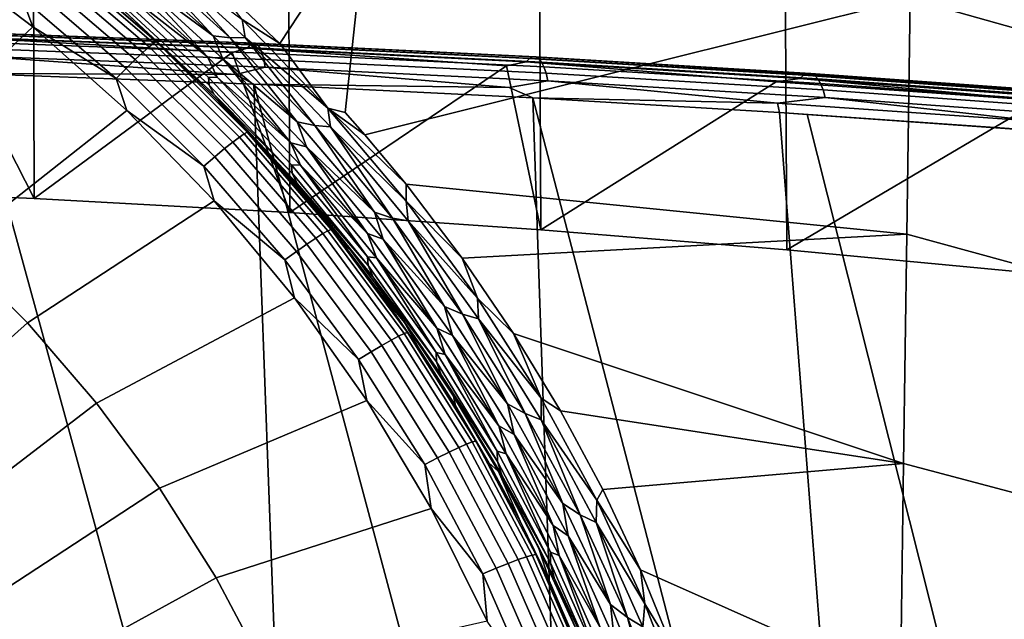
# Model space of a CAD drawing. Header units: metres. Extents: x -109 to 109, y -100 to 58.
# Tile 219 of 642: x 2.46 to 4.81, y -87.68 to -86.25. Entities that reach past the tile are written whole.
import ezdxf

# ---------------------------------------------------------------- set-up
doc = ezdxf.new("R2010")
doc.units = ezdxf.units.M
doc.layers.add('solid_21_062_100_XXX', color=7, linetype='CONTINUOUS')

msp = doc.modelspace()

# ---------------------------------------------------------------- linework, layer by layer
at = {"layer": 'solid_21_062_100_XXX'}
for points in [[(5.862062, -86.557121, -20.630219), (4.583401, -86.197372, -20.747305), (4.592206, -85.621964, -20.544538), (5.872342, -85.990517, -20.405466)], [(2.495393, -86.6744, 20.20216), (2.493076, -85.847382, 20.202282), (1.876361, -85.820343, 20.330307), (1.87888, -86.648209, 20.330292)], [(3.10447, -86.707954, 20.037823), (3.101157, -85.88195, 20.038391), (2.493076, -85.847382, 20.202282), (2.495393, -86.6744, 20.20216)], [(3.703152, -86.748703, 19.837942), (3.698824, -85.923927, 19.8391), (3.101157, -85.88195, 20.038391), (3.10447, -86.707954, 20.037823)], [(4.289098, -86.796463, 19.603268), (4.28474, -85.97319, 19.604734), (3.698824, -85.923927, 19.8391), (3.703152, -86.748703, 19.837942)], [(3.080837, -86.304413, -21.012899), (2.913674, -86.145493, -20.970814), (3.288069, -85.989334, -20.868511)], [(3.19526, -86.458534, -21.059406), (3.080837, -86.304413, -21.012899), (3.288069, -85.989334, -20.868511), (3.236873, -86.46962, -21.060997)], [(3.236873, -86.46962, -21.060997), (3.288069, -85.989334, -20.868511), (4.583401, -86.197372, -20.747305), (3.283325, -86.52243, -21.077322)], [(4.289098, -86.796463, 19.603268), (4.83603, -86.848549, 19.346861), (4.85765, -86.029671, 19.335516), (4.28474, -85.97319, 19.604734)], [(2.492494, -86.26503, -21.113998), (2.108801, -86.627571, -21.349609), (1.905292, -86.47773, -21.339211), (2.253826, -86.083542, -21.101402)], [(2.46666, -86.195816, -21.089245), (2.492494, -86.26503, -21.113998), (2.253826, -86.083542, -21.101402)], [(2.779872, -86.090073, -20.956913), (2.96298, -86.291374, -21.001921), (2.745971, -86.094803, -20.951622)], [(2.779872, -86.090073, -20.956913), (2.998605, -86.290428, -21.00848), (2.96298, -86.291374, -21.001921)], [(2.991454, -86.247887, -20.999273), (2.998605, -86.290428, -21.00848), (2.779872, -86.090073, -20.956913)], [(2.548379, -86.105339, -20.912859), (2.780058, -86.304237, -20.926662), (2.769412, -86.312851, -20.968283), (2.53862, -86.114716, -20.954531)], [(2.780058, -86.304237, -20.926662), (2.548379, -86.105339, -20.912859), (2.554317, -86.100876, -20.869678), (2.786536, -86.300232, -20.883516)], [(2.786536, -86.300232, -20.883516), (2.554317, -86.100876, -20.869678), (2.570823, -86.113007, -20.826761)], [(2.786536, -86.300232, -20.883516), (2.570823, -86.113007, -20.826761), (2.62474, -86.158997, -20.801882), (2.803859, -86.315018, -20.840782)], [(2.707085, -86.09478, -20.940903), (2.922294, -86.286865, -20.989584), (2.729633, -86.144569, -20.93821)], [(2.745971, -86.094803, -20.951622), (2.922294, -86.286865, -20.989584), (2.707085, -86.09478, -20.940903)], [(2.745971, -86.094803, -20.951622), (2.96298, -86.291374, -21.001921), (2.922294, -86.286865, -20.989584)], [(2.525249, -86.128799, -20.993809), (2.754826, -86.32589, -21.007486), (2.736609, -86.343071, -21.04344), (2.508551, -86.147285, -21.02985)], [(2.53862, -86.114716, -20.954531), (2.769412, -86.312851, -20.968283), (2.754826, -86.32589, -21.007486), (2.525249, -86.128799, -20.993809)], [(2.508551, -86.147285, -21.02985), (2.736609, -86.343071, -21.04344), (2.715151, -86.364037, -21.075373), (2.488881, -86.169785, -21.06189)], [(2.711059, -86.227562, -20.84399), (2.803859, -86.315018, -20.840782), (2.62474, -86.158997, -20.801882)], [(2.695188, -86.143471, -20.919722), (2.908951, -86.336304, -20.969366), (2.717691, -86.18721, -20.909164)], [(2.729633, -86.144569, -20.93821), (2.908951, -86.336304, -20.969366), (2.695188, -86.143471, -20.919722)], [(2.729633, -86.144569, -20.93821), (2.944811, -86.341339, -20.98937), (2.908951, -86.336304, -20.969366)], [(2.922294, -86.286865, -20.989584), (2.944811, -86.341339, -20.98937), (2.729633, -86.144569, -20.93821)], [(2.991454, -86.247887, -20.999273), (2.913674, -86.145493, -20.970814), (3.080837, -86.304413, -21.012899)], [(2.488881, -86.169785, -21.06189), (2.715151, -86.364037, -21.075373), (2.69091, -86.388336, -21.102606), (2.46666, -86.195816, -21.089245)], [(2.46666, -86.195816, -21.089245), (2.69091, -86.388336, -21.102606), (2.492494, -86.26503, -21.113998)], [(2.931667, -86.384613, -20.961132), (2.910918, -86.385788, -20.937492), (2.697662, -86.190392, -20.886332), (2.717691, -86.18721, -20.909164)], [(2.697662, -86.190392, -20.886332), (2.910918, -86.385788, -20.937492), (2.912905, -86.404129, -20.917019), (2.699648, -86.207558, -20.865267)], [(2.908951, -86.336304, -20.969366), (2.931667, -86.384613, -20.961132), (2.717691, -86.18721, -20.909164)], [(3.38165, -86.640388, -21.115452), (3.283325, -86.52243, -21.077322), (4.583401, -86.197372, -20.747305), (4.575142, -86.759254, -20.983414)], [(5.852588, -87.108948, -20.886841), (4.575142, -86.759254, -20.983414), (4.583401, -86.197372, -20.747305), (5.862062, -86.557121, -20.630219)], [(2.699648, -86.207558, -20.865267), (2.912905, -86.404129, -20.917019), (2.92471, -86.426582, -20.896845), (2.711059, -86.227562, -20.84399)], [(2.711059, -86.227562, -20.84399), (2.92471, -86.426582, -20.896845), (2.803859, -86.315018, -20.840782)], [(2.991454, -86.247887, -20.999273), (3.080837, -86.304413, -21.012899), (3.19526, -86.458534, -21.059406)], [(2.991454, -86.247887, -20.999273), (3.19526, -86.458534, -21.059406), (2.998605, -86.290428, -21.00848)], [(2.716537, -86.464218, -21.127823), (2.300517, -86.79216, -21.361032), (2.108801, -86.627571, -21.349609), (2.492494, -86.26503, -21.113998)], [(2.69091, -86.388336, -21.102606), (2.716537, -86.464218, -21.127823), (2.492494, -86.26503, -21.113998)], [(2.330125, -86.290642, 20.841064), (2.967599, -86.326447, 20.677803), (2.495393, -86.6744, 20.20216), (2.304643, -86.301537, 20.824125)], [(3.004244, -86.316254, 20.690708), (2.330125, -86.290642, 20.841064), (2.334794, -86.282616, 20.863895), (3.010298, -86.308281, 20.71323)], [(3.004244, -86.316254, 20.690708), (2.967599, -86.326447, 20.677803), (2.330125, -86.290642, 20.841064)], [(3.010298, -86.308281, 20.71323), (2.334794, -86.282616, 20.863895), (2.33953, -86.278511, 20.887732), (3.016436, -86.30423, 20.736753)], [(3.016436, -86.30423, 20.736753), (2.33953, -86.278511, 20.887732), (2.344203, -86.278442, 20.91193), (3.022491, -86.304214, 20.760643)], [(3.022491, -86.304214, 20.760643), (2.344203, -86.278442, 20.91193), (2.348689, -86.28241, 20.935837), (3.028301, -86.308228, 20.784256)], [(3.028301, -86.308228, 20.784256), (2.348689, -86.28241, 20.935837), (2.352866, -86.290306, 20.958809), (3.033708, -86.31617, 20.806952)], [(3.033708, -86.31617, 20.806952), (2.352866, -86.290306, 20.958809), (2.356621, -86.30191, 20.980223), (3.038567, -86.32782, 20.828121)], [(2.99619, -86.519852, -20.941628), (2.780058, -86.304237, -20.926662), (2.786536, -86.300232, -20.883516), (3.003172, -86.51635, -20.898516)], [(2.916959, -86.424927, -20.848412), (2.786536, -86.300232, -20.883516), (2.803859, -86.315018, -20.840782)], [(2.916959, -86.424927, -20.848412), (3.003172, -86.51635, -20.898516), (2.786536, -86.300232, -20.883516)], [(2.922294, -86.286865, -20.989584), (3.122449, -86.491432, -21.048189), (2.944811, -86.341339, -20.98937)], [(2.96298, -86.291374, -21.001921), (3.122449, -86.491432, -21.048189), (2.922294, -86.286865, -20.989584)], [(2.998605, -86.290428, -21.00848), (3.164402, -86.500565, -21.062464), (2.96298, -86.291374, -21.001921)], [(2.96298, -86.291374, -21.001921), (3.164402, -86.500565, -21.062464), (3.122449, -86.491432, -21.048189)], [(2.998605, -86.290428, -21.00848), (3.201315, -86.503532, -21.070538), (3.164402, -86.500565, -21.062464)], [(3.19526, -86.458534, -21.059406), (3.201315, -86.503532, -21.070538), (2.998605, -86.290428, -21.00848)], [(2.304643, -86.301537, 20.824125), (2.495393, -86.6744, 20.20216), (1.87888, -86.648209, 20.330292)], [(3.038567, -86.32782, 20.828121), (2.356621, -86.30191, 20.980223), (2.359854, -86.316917, 20.999504), (3.042746, -86.342865, 20.847189)], [(3.042746, -86.342865, 20.847189), (2.359854, -86.316917, 20.999504), (2.362476, -86.334923, 21.016129), (3.046133, -86.360893, 20.863644)], [(2.769412, -86.312851, -20.968283), (2.984717, -86.527641, -20.983191), (2.968996, -86.539543, -21.022316), (2.754826, -86.32589, -21.007486)], [(2.780058, -86.304237, -20.926662), (2.99619, -86.519852, -20.941628), (2.984717, -86.527641, -20.983191), (2.769412, -86.312851, -20.968283)], [(2.92471, -86.426582, -20.896845), (2.963097, -86.470078, -20.88352), (2.803859, -86.315018, -20.840782)], [(2.916959, -86.424927, -20.848412), (2.803859, -86.315018, -20.840782), (2.963097, -86.470078, -20.88352)], [(3.004244, -86.316254, 20.690708), (3.621301, -86.358063, 20.494146), (3.10447, -86.707954, 20.037823), (2.967599, -86.326447, 20.677803)], [(3.668344, -86.348763, 20.501921), (3.004244, -86.316254, 20.690708), (3.010298, -86.308281, 20.71323), (3.675762, -86.340858, 20.524055)], [(3.668344, -86.348763, 20.501921), (3.621301, -86.358063, 20.494146), (3.004244, -86.316254, 20.690708)], [(3.675762, -86.340858, 20.524055), (3.010298, -86.308281, 20.71323), (3.016436, -86.30423, 20.736753), (3.68328, -86.336876, 20.547186)], [(3.68328, -86.336876, 20.547186), (3.016436, -86.30423, 20.736753), (3.022491, -86.304214, 20.760643), (3.690696, -86.336929, 20.57069)], [(3.690696, -86.336929, 20.57069), (3.022491, -86.304214, 20.760643), (3.028301, -86.308228, 20.784256), (3.697809, -86.341011, 20.593931)], [(3.697809, -86.341011, 20.593931), (3.028301, -86.308228, 20.784256), (3.033708, -86.31617, 20.806952), (3.704427, -86.349007, 20.616283)], [(3.704427, -86.349007, 20.616283), (3.033708, -86.31617, 20.806952), (3.038567, -86.32782, 20.828121), (3.710373, -86.36071, 20.637144)], [(2.362476, -86.334923, 21.016129), (2.315216, -86.353851, 21.039042), (2.344386, -86.37648, 21.043512), (2.975773, -86.378311, 20.895267)], [(3.046133, -86.360893, 20.863644), (2.362476, -86.334923, 21.016129), (2.975773, -86.378311, 20.895267)], [(2.967599, -86.326447, 20.677803), (3.10447, -86.707954, 20.037823), (2.495393, -86.6744, 20.20216)], [(2.736609, -86.343071, -21.04344), (2.949363, -86.555313, -21.05817), (2.926237, -86.574615, -21.089987), (2.715151, -86.364037, -21.075373)], [(2.754826, -86.32589, -21.007486), (2.968996, -86.539543, -21.022316), (2.949363, -86.555313, -21.05817), (2.736609, -86.343071, -21.04344)], [(2.908951, -86.336304, -20.969366), (3.10752, -86.541664, -21.029169), (2.931667, -86.384613, -20.961132)], [(2.944811, -86.341339, -20.98937), (3.10752, -86.541664, -21.029169), (2.908951, -86.336304, -20.969366)], [(2.944811, -86.341339, -20.98937), (3.144301, -86.550713, -21.050989), (3.10752, -86.541664, -21.029169)], [(3.122449, -86.491432, -21.048189), (3.144301, -86.550713, -21.050989), (2.944811, -86.341339, -20.98937)], [(3.710373, -86.36071, 20.637144), (3.038567, -86.32782, 20.828121), (3.042746, -86.342865, 20.847189), (3.715484, -86.375801, 20.655947)], [(3.715484, -86.375801, 20.655947), (3.042746, -86.342865, 20.847189), (3.046133, -86.360893, 20.863644), (3.719624, -86.393867, 20.672188)], [(4.320181, -86.388046, 20.275373), (3.668344, -86.348763, 20.501921), (3.675762, -86.340858, 20.524055), (4.328936, -86.380226, 20.297043)], [(4.328936, -86.380226, 20.297043), (3.675762, -86.340858, 20.524055), (3.68328, -86.336876, 20.547186), (4.337807, -86.37632, 20.319702)], [(4.337807, -86.37632, 20.319702), (3.68328, -86.336876, 20.547186), (3.690696, -86.336929, 20.57069), (4.346557, -86.37645, 20.342743)], [(4.346557, -86.37645, 20.342743), (3.690696, -86.336929, 20.57069), (3.697809, -86.341011, 20.593931), (4.354948, -86.380608, 20.36554)], [(4.354948, -86.380608, 20.36554), (3.697809, -86.341011, 20.593931), (3.704427, -86.349007, 20.616283), (4.362755, -86.38868, 20.38748)], [(2.715151, -86.364037, -21.075373), (2.926237, -86.574615, -21.089987), (2.900111, -86.597038, -21.11709), (2.69091, -86.388336, -21.102606)], [(3.046133, -86.360893, 20.863644), (2.975773, -86.378311, 20.895267), (3.019025, -86.402016, 20.894665), (3.627099, -86.409294, 20.715162)], [(3.719624, -86.393867, 20.672188), (3.046133, -86.360893, 20.863644), (3.627099, -86.409294, 20.715162)], [(3.621301, -86.358063, 20.494146), (3.703152, -86.748703, 19.837942), (3.10447, -86.707954, 20.037823)], [(3.668344, -86.348763, 20.501921), (4.263699, -86.396278, 20.273682), (3.703152, -86.748703, 19.837942), (3.621301, -86.358063, 20.494146)], [(4.320181, -86.388046, 20.275373), (4.263699, -86.396278, 20.273682), (3.668344, -86.348763, 20.501921)], [(4.362755, -86.38868, 20.38748), (3.704427, -86.349007, 20.616283), (3.710373, -86.36071, 20.637144), (4.369766, -86.400444, 20.407969)], [(4.369766, -86.400444, 20.407969), (3.710373, -86.36071, 20.637144), (3.715484, -86.375801, 20.655947), (4.375792, -86.415588, 20.426455)], [(2.344386, -86.37648, 21.043512), (2.737645, -87.807892, 21.481943), (3.071564, -87.821983, 21.402607), (3.019025, -86.402016, 20.894665)], [(2.668305, -87.88533, 21.521475), (2.737645, -87.807892, 21.481943), (2.344386, -86.37648, 21.043512), (2.401778, -87.795761, 21.551918)], [(2.975773, -86.378311, 20.895267), (2.344386, -86.37648, 21.043512), (3.019025, -86.402016, 20.894665)], [(2.69091, -86.388336, -21.102606), (2.900111, -86.597038, -21.11709), (2.716537, -86.464218, -21.127823)], [(3.129852, -86.594704, -21.023769), (3.108662, -86.593872, -20.999176), (2.910918, -86.385788, -20.937492), (2.931667, -86.384613, -20.961132)], [(2.910918, -86.385788, -20.937492), (3.108662, -86.593872, -20.999176), (3.110522, -86.61351, -20.979443), (2.912905, -86.404129, -20.917019)], [(3.10752, -86.541664, -21.029169), (3.129852, -86.594704, -21.023769), (2.931667, -86.384613, -20.961132)], [(3.719624, -86.393867, 20.672188), (3.627099, -86.409294, 20.715162), (3.684241, -86.434441, 20.707846), (4.267143, -86.446686, 20.499325)], [(4.375792, -86.415588, 20.426455), (3.715484, -86.375801, 20.655947), (3.719624, -86.393867, 20.672188), (4.380671, -86.433708, 20.442438)], [(4.380671, -86.433708, 20.442438), (3.719624, -86.393867, 20.672188), (4.267143, -86.446686, 20.499325)], [(4.320181, -86.388046, 20.275373), (4.892776, -86.440964, 20.017046), (4.263699, -86.396278, 20.273682)], [(4.957558, -86.433937, 20.011868), (4.320181, -86.388046, 20.275373), (4.328936, -86.380226, 20.297043), (4.967618, -86.426208, 20.032997)], [(4.957558, -86.433937, 20.011868), (4.892776, -86.440964, 20.017046), (4.320181, -86.388046, 20.275373)], [(4.967618, -86.426208, 20.032997), (4.328936, -86.380226, 20.297043), (4.337807, -86.37632, 20.319702), (4.977811, -86.422401, 20.055111)], [(4.977811, -86.422401, 20.055111), (4.337807, -86.37632, 20.319702), (4.346557, -86.37645, 20.342743), (4.987864, -86.42263, 20.077612)], [(4.987864, -86.42263, 20.077612), (4.346557, -86.37645, 20.342743), (4.354948, -86.380608, 20.36554), (4.997504, -86.426872, 20.099894)], [(4.997504, -86.426872, 20.099894), (4.354948, -86.380608, 20.36554), (4.362755, -86.38868, 20.38748), (5.006471, -86.435028, 20.121353)], [(5.006471, -86.435028, 20.121353), (4.362755, -86.38868, 20.38748), (4.369766, -86.400444, 20.407969), (5.014523, -86.446869, 20.141411)], [(2.912905, -86.404129, -20.917019), (3.110522, -86.61351, -20.979443), (2.92471, -86.426582, -20.896845)], [(3.019025, -86.402016, 20.894665), (3.403301, -87.83812, 21.31398), (3.732591, -87.856293, 21.216116), (3.684241, -86.434441, 20.707846)], [(3.298908, -87.9095, 21.366405), (3.403301, -87.83812, 21.31398), (3.019025, -86.402016, 20.894665), (3.071564, -87.821983, 21.402607)], [(3.627099, -86.409294, 20.715162), (3.019025, -86.402016, 20.894665), (3.684241, -86.434441, 20.707846)], [(4.892776, -86.440964, 20.017046), (4.289098, -86.796463, 19.603268), (3.703152, -86.748703, 19.837942), (4.263699, -86.396278, 20.273682)], [(5.014523, -86.446869, 20.141411), (4.369766, -86.400444, 20.407969), (4.375792, -86.415588, 20.426455), (5.021443, -86.462082, 20.159529)], [(5.021443, -86.462082, 20.159529), (4.375792, -86.415588, 20.426455), (4.380671, -86.433708, 20.442438), (5.027044, -86.480247, 20.175213)], [(2.916959, -86.424927, -20.848412), (2.963097, -86.470078, -20.88352), (3.025765, -86.539139, -20.856337)], [(2.916959, -86.424927, -20.848412), (3.025765, -86.539139, -20.856337), (3.003172, -86.51635, -20.898516)], [(2.92471, -86.426582, -20.896845), (3.122441, -86.63858, -20.960625), (2.963097, -86.470078, -20.88352)], [(3.110522, -86.61351, -20.979443), (3.122441, -86.63858, -20.960625), (2.92471, -86.426582, -20.896845)], [(3.684241, -86.434441, 20.707846), (4.059196, -87.876595, 21.109104), (4.382844, -87.899048, 20.993023), (4.27206, -86.469376, 20.508093)], [(3.920229, -87.940186, 21.178301), (4.059196, -87.876595, 21.109104), (3.684241, -86.434441, 20.707846), (3.732591, -87.856293, 21.216116)], [(4.267143, -86.446686, 20.499325), (3.684241, -86.434441, 20.707846), (4.27206, -86.469376, 20.508093)], [(4.380671, -86.433708, 20.442438), (4.267143, -86.446686, 20.499325), (4.893898, -86.490341, 20.248463)], [(5.506539, -86.491959, 19.724974), (4.83603, -86.848549, 19.346861), (4.289098, -86.796463, 19.603268), (4.892776, -86.440964, 20.017046)], [(5.027044, -86.480247, 20.175213), (4.380671, -86.433708, 20.442438), (4.893898, -86.490341, 20.248463)], [(2.924643, -86.679939, -21.142794), (2.479368, -86.970581, -21.373417), (2.300517, -86.79216, -21.361032), (2.716537, -86.464218, -21.127823)], [(2.900111, -86.597038, -21.11709), (2.924643, -86.679939, -21.142794), (2.716537, -86.464218, -21.127823)], [(3.19526, -86.458534, -21.059406), (3.283325, -86.52243, -21.077322), (3.38165, -86.640388, -21.115452)], [(3.19526, -86.458534, -21.059406), (3.236873, -86.46962, -21.060997), (3.283325, -86.52243, -21.077322)], [(3.19526, -86.458534, -21.059406), (3.38165, -86.640388, -21.115452), (3.382342, -86.680344, -21.130659)], [(3.19526, -86.458534, -21.059406), (3.382342, -86.680344, -21.130659), (3.201315, -86.503532, -21.070538)], [(4.267143, -86.446686, 20.499325), (4.27206, -86.469376, 20.508093), (4.898975, -86.513077, 20.256998), (4.893898, -86.490341, 20.248463)], [(3.122441, -86.63858, -20.960625), (3.111881, -86.631325, -20.932348), (2.963097, -86.470078, -20.88352)], [(3.025765, -86.539139, -20.856337), (2.963097, -86.470078, -20.88352), (3.111881, -86.631325, -20.932348)], [(4.27206, -86.469376, 20.508093), (4.382844, -87.899048, 20.993023), (4.703269, -87.923714, 20.867975), (4.337952, -86.473671, 20.483597)], [(4.898975, -86.513077, 20.256998), (4.27206, -86.469376, 20.508093), (4.337952, -86.473671, 20.483597)], [(4.337952, -86.473671, 20.483597), (4.703269, -87.923714, 20.867975), (5.020199, -87.950661, 20.734077), (4.978103, -86.519554, 20.222563)], [(4.898975, -86.513077, 20.256998), (4.337952, -86.473671, 20.483597), (4.978103, -86.519554, 20.222563)], [(3.122449, -86.491432, -21.048189), (3.306487, -86.706955, -21.117682), (3.144301, -86.550713, -21.050989)], [(3.164402, -86.500565, -21.062464), (3.306487, -86.706955, -21.117682), (3.122449, -86.491432, -21.048189)], [(3.164402, -86.500565, -21.062464), (3.349158, -86.720772, -21.134226), (3.306487, -86.706955, -21.117682)], [(3.201315, -86.503532, -21.070538), (3.349158, -86.720772, -21.134226), (3.164402, -86.500565, -21.062464)], [(3.201315, -86.503532, -21.070538), (3.386915, -86.727722, -21.144066), (3.349158, -86.720772, -21.134226)], [(3.382342, -86.680344, -21.130659), (3.386915, -86.727722, -21.144066), (3.201315, -86.503532, -21.070538)], [(2.984717, -86.527641, -20.983191), (3.183329, -86.757874, -20.99917), (3.166562, -86.76857, -21.03821), (2.968996, -86.539543, -21.022316)], [(2.99619, -86.519852, -20.941628), (3.195566, -86.750977, -20.957668), (3.183329, -86.757874, -20.99917), (2.984717, -86.527641, -20.983191)], [(3.195566, -86.750977, -20.957668), (2.99619, -86.519852, -20.941628), (3.003172, -86.51635, -20.898516), (3.203012, -86.748009, -20.914593)], [(3.130082, -86.657448, -20.864548), (3.203012, -86.748009, -20.914593), (3.003172, -86.51635, -20.898516)], [(3.025765, -86.539139, -20.856337), (3.130082, -86.657448, -20.864548), (3.003172, -86.51635, -20.898516)], [(2.949363, -86.555313, -21.05817), (3.145623, -86.782829, -21.073959), (3.120958, -86.800346, -21.105654), (2.926237, -86.574615, -21.089987)], [(2.968996, -86.539543, -21.022316), (3.166562, -86.76857, -21.03821), (3.145623, -86.782829, -21.073959), (2.949363, -86.555313, -21.05817)], [(3.025765, -86.539139, -20.856337), (3.111881, -86.631325, -20.932348), (3.130082, -86.657448, -20.864548)], [(3.10752, -86.541664, -21.029169), (3.289809, -86.757996, -21.100122), (3.129852, -86.594704, -21.023769)], [(3.144301, -86.550713, -21.050989), (3.289809, -86.757996, -21.100122), (3.10752, -86.541664, -21.029169)], [(3.144301, -86.550713, -21.050989), (3.327013, -86.771065, -21.124054), (3.289809, -86.757996, -21.100122)], [(3.306487, -86.706955, -21.117682), (3.327013, -86.771065, -21.124054), (3.144301, -86.550713, -21.050989)], [(2.926237, -86.574615, -21.089987), (3.120958, -86.800346, -21.105654), (3.093094, -86.820747, -21.132616), (2.900111, -86.597038, -21.11709)], [(2.900111, -86.597038, -21.11709), (3.093094, -86.820747, -21.132616), (2.924643, -86.679939, -21.142794)], [(3.108662, -86.593872, -20.999176), (3.289763, -86.813057, -21.072395), (3.291346, -86.834068, -21.053558), (3.110522, -86.61351, -20.979443)], [(3.129852, -86.594704, -21.023769), (3.289763, -86.813057, -21.072395), (3.108662, -86.593872, -20.999176)], [(3.129852, -86.594704, -21.023769), (3.311129, -86.815834, -21.098082), (3.289763, -86.813057, -21.072395)], [(3.289809, -86.757996, -21.100122), (3.311129, -86.815834, -21.098082), (3.129852, -86.594704, -21.023769)], [(3.110522, -86.61351, -20.979443), (3.291346, -86.834068, -21.053558), (3.122441, -86.63858, -20.960625)], [(3.122441, -86.63858, -20.960625), (3.250077, -86.797989, -20.987621), (3.111881, -86.631325, -20.932348)], [(3.229753, -86.779678, -20.873032), (3.130082, -86.657448, -20.864548), (3.111881, -86.631325, -20.932348), (3.250077, -86.797989, -20.987621)], [(3.122441, -86.63858, -20.960625), (3.303067, -86.861855, -21.036362), (3.250077, -86.797989, -20.987621)], [(3.291346, -86.834068, -21.053558), (3.303067, -86.861855, -21.036362), (3.122441, -86.63858, -20.960625)], [(3.515206, -86.816048, -21.176569), (3.38165, -86.640388, -21.115452), (4.575142, -86.759254, -20.983414)], [(3.382342, -86.680344, -21.130659), (3.38165, -86.640388, -21.115452), (3.515206, -86.816048, -21.176569)], [(3.130082, -86.657448, -20.864548), (3.229753, -86.779678, -20.873032), (3.203012, -86.748009, -20.914593)], [(3.115585, -86.910912, -21.158825), (2.644353, -87.161835, -21.38669), (2.479368, -86.970581, -21.373417), (2.924643, -86.679939, -21.142794)], [(3.093094, -86.820747, -21.132616), (3.115585, -86.910912, -21.158825), (2.924643, -86.679939, -21.142794)], [(3.382342, -86.680344, -21.130659), (3.515206, -86.816048, -21.176569), (3.551964, -86.911446, -21.213694)], [(3.382342, -86.680344, -21.130659), (3.551964, -86.911446, -21.213694), (3.386915, -86.727722, -21.144066)], [(3.306487, -86.706955, -21.117682), (3.473656, -86.931671, -21.198746), (3.327013, -86.771065, -21.124054)], [(3.349158, -86.720772, -21.134226), (3.473656, -86.931671, -21.198746), (3.306487, -86.706955, -21.117682)], [(3.349158, -86.720772, -21.134226), (3.51653, -86.950127, -21.217857), (3.473656, -86.931671, -21.198746)], [(3.386915, -86.727722, -21.144066), (3.51653, -86.950127, -21.217857), (3.349158, -86.720772, -21.134226)], [(3.386915, -86.727722, -21.144066), (3.554702, -86.961044, -21.229698), (3.51653, -86.950127, -21.217857)], [(3.551964, -86.911446, -21.213694), (3.554702, -86.961044, -21.229698), (3.386915, -86.727722, -21.144066)], [(3.166562, -86.76857, -21.03821), (3.34642, -87.011681, -21.055084), (3.324291, -87.02433, -21.090721), (3.145623, -86.782829, -21.073959)], [(3.183329, -86.757874, -20.99917), (3.364139, -87.002274, -21.016132), (3.34642, -87.011681, -21.055084), (3.166562, -86.76857, -21.03821)], [(3.195566, -86.750977, -20.957668), (3.377072, -86.996315, -20.974695), (3.364139, -87.002274, -21.016132), (3.183329, -86.757874, -20.99917)], [(3.377072, -86.996315, -20.974695), (3.195566, -86.750977, -20.957668), (3.203012, -86.748009, -20.914593), (3.384941, -86.993927, -20.93166)], [(3.324632, -86.90564, -20.881773), (3.384941, -86.993927, -20.93166), (3.203012, -86.748009, -20.914593)], [(3.229753, -86.779678, -20.873032), (3.324632, -86.90564, -20.881773), (3.203012, -86.748009, -20.914593)], [(3.289809, -86.757996, -21.100122), (3.455063, -86.983475, -21.182892), (3.311129, -86.815834, -21.098082)], [(3.327013, -86.771065, -21.124054), (3.455063, -86.983475, -21.182892), (3.289809, -86.757996, -21.100122)], [(3.637786, -86.996109, -21.244675), (3.515206, -86.816048, -21.176569), (4.575142, -86.759254, -20.983414), (4.567415, -87.305702, -21.251923)], [(5.843885, -87.644257, -21.174299), (4.567415, -87.305702, -21.251923), (4.575142, -86.759254, -20.983414), (5.852588, -87.108948, -20.886841)], [(2.078385, -87.329346, -21.577744), (1.92846, -87.179787, -21.567364), (2.300517, -86.79216, -21.361032), (2.479368, -86.970581, -21.373417)], [(3.145623, -86.782829, -21.073959), (3.324291, -87.02433, -21.090721), (3.298226, -87.039955, -21.122284), (3.120958, -86.800346, -21.105654)], [(3.229753, -86.779678, -20.873032), (3.250077, -86.797989, -20.987621), (3.377714, -86.969498, -21.049622), (3.324632, -86.90564, -20.881773)], [(3.327013, -86.771065, -21.124054), (3.492232, -87.000473, -21.209209), (3.455063, -86.983475, -21.182892)], [(3.473656, -86.931671, -21.198746), (3.492232, -87.000473, -21.209209), (3.327013, -86.771065, -21.124054)], [(3.120958, -86.800346, -21.105654), (3.298226, -87.039955, -21.122284), (3.268779, -87.05822, -21.149097), (3.093094, -86.820747, -21.132616)], [(3.303067, -86.861855, -21.036362), (3.377714, -86.969498, -21.049622), (3.250077, -86.797989, -20.987621)], [(3.289763, -86.813057, -21.072395), (3.453451, -87.041405, -21.157799), (3.454589, -87.063843, -21.140011), (3.291346, -86.834068, -21.053558)], [(3.311129, -86.815834, -21.098082), (3.453451, -87.041405, -21.157799), (3.289763, -86.813057, -21.072395)], [(3.311129, -86.815834, -21.098082), (3.474762, -87.046021, -21.184704), (3.453451, -87.041405, -21.157799)], [(3.455063, -86.983475, -21.182892), (3.474762, -87.046021, -21.184704), (3.311129, -86.815834, -21.098082)], [(3.551964, -86.911446, -21.213694), (3.515206, -86.816048, -21.176569), (3.637786, -86.996109, -21.244675)], [(3.093094, -86.820747, -21.132616), (3.268779, -87.05822, -21.149097), (3.115585, -86.910912, -21.158825)], [(3.291346, -86.834068, -21.053558), (3.454589, -87.063843, -21.140011), (3.303067, -86.861855, -21.036362)], [(3.303067, -86.861855, -21.036362), (3.465783, -87.094376, -21.124685), (3.377714, -86.969498, -21.049622)], [(3.454589, -87.063843, -21.140011), (3.465783, -87.094376, -21.124685), (3.303067, -86.861855, -21.036362)], [(3.288241, -87.155792, -21.175819), (2.79455, -87.364853, -21.40078), (2.644353, -87.161835, -21.38669), (3.115585, -86.910912, -21.158825)], [(3.268779, -87.05822, -21.149097), (3.288241, -87.155792, -21.175819), (3.115585, -86.910912, -21.158825)], [(3.324632, -86.90564, -20.881773), (3.377714, -86.969498, -21.049622), (3.414577, -87.035164, -20.890762)], [(3.324632, -86.90564, -20.881773), (3.414577, -87.035164, -20.890762), (3.384941, -86.993927, -20.93166)], [(3.551964, -86.911446, -21.213694), (3.637786, -86.996109, -21.244675), (3.703569, -87.149818, -21.308977)], [(3.551964, -86.911446, -21.213694), (3.703569, -87.149818, -21.308977), (3.554702, -86.961044, -21.229698)], [(3.473656, -86.931671, -21.198746), (3.623417, -87.163628, -21.291842), (3.492232, -87.000473, -21.209209)], [(3.51653, -86.950127, -21.217857), (3.623417, -87.163628, -21.291842), (3.473656, -86.931671, -21.198746)], [(3.51653, -86.950127, -21.217857), (3.665962, -87.186615, -21.313831), (3.623417, -87.163628, -21.291842)], [(3.554702, -86.961044, -21.229698), (3.665962, -87.186615, -21.313831), (3.51653, -86.950127, -21.217857)], [(2.216688, -87.489677, -21.588871), (2.078385, -87.329346, -21.577744), (2.479368, -86.970581, -21.373417), (2.644353, -87.161835, -21.38669)], [(3.465783, -87.094376, -21.124685), (3.494894, -87.145393, -21.118671), (3.377714, -86.969498, -21.049622)], [(3.499455, -87.168037, -20.899984), (3.414577, -87.035164, -20.890762), (3.377714, -86.969498, -21.049622), (3.494894, -87.145393, -21.118671)], [(3.554702, -86.961044, -21.229698), (3.704106, -87.201431, -21.327913), (3.665962, -87.186615, -21.313831)], [(3.703569, -87.149818, -21.308977), (3.704106, -87.201431, -21.327913), (3.554702, -86.961044, -21.229698)], [(3.364139, -87.002274, -21.016132), (3.526136, -87.259476, -21.033981), (3.507563, -87.267525, -21.07284), (3.34642, -87.011681, -21.055084)], [(3.377072, -86.996315, -20.974695), (3.539691, -87.254501, -20.992615), (3.526136, -87.259476, -21.033981), (3.364139, -87.002274, -21.016132)], [(3.539691, -87.254501, -20.992615), (3.377072, -86.996315, -20.974695), (3.384941, -86.993927, -20.93166), (3.547939, -87.252708, -20.949621)], [(3.499455, -87.168037, -20.899984), (3.547939, -87.252708, -20.949621), (3.384941, -86.993927, -20.93166)], [(3.414577, -87.035164, -20.890762), (3.499455, -87.168037, -20.899984), (3.384941, -86.993927, -20.93166)], [(3.455063, -86.983475, -21.182892), (3.602712, -87.216125, -21.277946), (3.474762, -87.046021, -21.184704)], [(3.492232, -87.000473, -21.209209), (3.602712, -87.216125, -21.277946), (3.455063, -86.983475, -21.182892)], [(3.492232, -87.000473, -21.209209), (3.63938, -87.2369, -21.306929), (3.602712, -87.216125, -21.277946)], [(3.623417, -87.163628, -21.291842), (3.63938, -87.2369, -21.306929), (3.492232, -87.000473, -21.209209)], [(3.749495, -87.180214, -21.32015), (3.637786, -86.996109, -21.244675), (4.567415, -87.305702, -21.251923)], [(3.703569, -87.149818, -21.308977), (3.637786, -86.996109, -21.244675), (3.749495, -87.180214, -21.32015)], [(3.324291, -87.02433, -21.090721), (3.484369, -87.278488, -21.10836), (3.457048, -87.292114, -21.139784), (3.298226, -87.039955, -21.122284)], [(3.34642, -87.011681, -21.055084), (3.507563, -87.267525, -21.07284), (3.484369, -87.278488, -21.10836), (3.324291, -87.02433, -21.090721)], [(3.298226, -87.039955, -21.122284), (3.457048, -87.292114, -21.139784), (3.426183, -87.308128, -21.166443), (3.268779, -87.05822, -21.149097)], [(3.453451, -87.041405, -21.157799), (3.599106, -87.276848, -21.255865), (3.5996, -87.30072, -21.239283), (3.454589, -87.063843, -21.140011)], [(3.474762, -87.046021, -21.184704), (3.599106, -87.276848, -21.255865), (3.453451, -87.041405, -21.157799)], [(3.474762, -87.046021, -21.184704), (3.620138, -87.283188, -21.284119), (3.599106, -87.276848, -21.255865)], [(3.602712, -87.216125, -21.277946), (3.620138, -87.283188, -21.284119), (3.474762, -87.046021, -21.184704)], [(3.268779, -87.05822, -21.149097), (3.426183, -87.308128, -21.166443), (3.288241, -87.155792, -21.175819)], [(3.454589, -87.063843, -21.140011), (3.5996, -87.30072, -21.239283), (3.465783, -87.094376, -21.124685)], [(3.465783, -87.094376, -21.124685), (3.609904, -87.333977, -21.226088), (3.494894, -87.145393, -21.118671)], [(3.5996, -87.30072, -21.239283), (3.609904, -87.333977, -21.226088), (3.465783, -87.094376, -21.124685)], [(3.609904, -87.333977, -21.226088), (3.601702, -87.325272, -21.195183), (3.494894, -87.145393, -21.118671)], [(3.579139, -87.304077, -20.909428), (3.499455, -87.168037, -20.899984), (3.494894, -87.145393, -21.118671), (3.601702, -87.325272, -21.195183)], [(2.342593, -87.659859, -21.600683), (2.216688, -87.489677, -21.588871), (2.644353, -87.161835, -21.38669), (2.79455, -87.364853, -21.40078)], [(3.441599, -87.413132, -21.19368), (2.929118, -87.578506, -21.415607), (2.79455, -87.364853, -21.40078), (3.288241, -87.155792, -21.175819)], [(3.426183, -87.308128, -21.166443), (3.441599, -87.413132, -21.19368), (3.288241, -87.155792, -21.175819)], [(3.499455, -87.168037, -20.899984), (3.579139, -87.304077, -20.909428), (3.547939, -87.252708, -20.949621)], [(3.623417, -87.163628, -21.291842), (3.755224, -87.400925, -21.397388), (3.63938, -87.2369, -21.306929)], [(3.665962, -87.186615, -21.313831), (3.755224, -87.400925, -21.397388), (3.623417, -87.163628, -21.291842)], [(3.83661, -87.393486, -21.416912), (3.703569, -87.149818, -21.308977), (3.749495, -87.180214, -21.32015), (3.850312, -87.368027, -21.403399)], [(3.703569, -87.149818, -21.308977), (3.83661, -87.393486, -21.416912), (3.704106, -87.201431, -21.327913)], [(3.665962, -87.186615, -21.313831), (3.796918, -87.428261, -21.42255), (3.755224, -87.400925, -21.397388)], [(3.704106, -87.201431, -21.327913), (3.796918, -87.428261, -21.42255), (3.665962, -87.186615, -21.313831)], [(3.850312, -87.368027, -21.403399), (3.749495, -87.180214, -21.32015), (4.567415, -87.305702, -21.251923)], [(3.602712, -87.216125, -21.277946), (3.7322, -87.453979, -21.385706), (3.620138, -87.283188, -21.284119)], [(3.63938, -87.2369, -21.306929), (3.7322, -87.453979, -21.385706), (3.602712, -87.216125, -21.277946)], [(3.704106, -87.201431, -21.327913), (3.834602, -87.446869, -21.439093), (3.796918, -87.428261, -21.42255)], [(3.83661, -87.393486, -21.416912), (3.834602, -87.446869, -21.439093), (3.704106, -87.201431, -21.327913)], [(3.63938, -87.2369, -21.306929), (3.767924, -87.47834, -21.41761), (3.7322, -87.453979, -21.385706)], [(3.755224, -87.400925, -21.397388), (3.767924, -87.47834, -21.41761), (3.63938, -87.2369, -21.306929)], [(3.526136, -87.259476, -21.033981), (3.668413, -87.52803, -21.05262), (3.649091, -87.534668, -21.091381), (3.507563, -87.267525, -21.07284)], [(3.539691, -87.254501, -20.992615), (3.682514, -87.524086, -21.011326), (3.668413, -87.52803, -21.05262), (3.526136, -87.259476, -21.033981)], [(3.682514, -87.524086, -21.011326), (3.539691, -87.254501, -20.992615), (3.547939, -87.252708, -20.949621), (3.691095, -87.522926, -20.968374)], [(3.653512, -87.443085, -20.919075), (3.691095, -87.522926, -20.968374), (3.547939, -87.252708, -20.949621)], [(3.579139, -87.304077, -20.909428), (3.653512, -87.443085, -20.919075), (3.547939, -87.252708, -20.949621)], [(3.484369, -87.278488, -21.10836), (3.624961, -87.543861, -21.126778), (3.596537, -87.555405, -21.158058), (3.457048, -87.292114, -21.139784)], [(3.507563, -87.267525, -21.07284), (3.649091, -87.534668, -21.091381), (3.624961, -87.543861, -21.126778), (3.484369, -87.278488, -21.10836)], [(3.599106, -87.276848, -21.255865), (3.726157, -87.517357, -21.366999), (3.725804, -87.542625, -21.35177), (3.5996, -87.30072, -21.239283)], [(3.620138, -87.283188, -21.284119), (3.726157, -87.517357, -21.366999), (3.599106, -87.276848, -21.255865)], [(3.620138, -87.283188, -21.284119), (3.746716, -87.525284, -21.396713), (3.726157, -87.517357, -21.366999)], [(3.7322, -87.453979, -21.385706), (3.746716, -87.525284, -21.396713), (3.620138, -87.283188, -21.284119)], [(3.457048, -87.292114, -21.139784), (3.596537, -87.555405, -21.158058), (3.564427, -87.569069, -21.184553), (3.426183, -87.308128, -21.166443)], [(3.426183, -87.308128, -21.166443), (3.564427, -87.569069, -21.184553), (3.441599, -87.413132, -21.19368)], [(3.579139, -87.304077, -20.909428), (3.601702, -87.325272, -21.195183), (3.653512, -87.443085, -20.919075)], [(3.5996, -87.30072, -21.239283), (3.725804, -87.542625, -21.35177), (3.609904, -87.333977, -21.226088)], [(3.940419, -87.559364, -21.494852), (3.850312, -87.368027, -21.403399), (4.567415, -87.305702, -21.251923), (4.560204, -87.834885, -21.551775)], [(5.835921, -88.161377, -21.491467), (4.560204, -87.834885, -21.551775), (4.567415, -87.305702, -21.251923), (5.843885, -87.644257, -21.174299)], [(3.609904, -87.333977, -21.226088), (3.698218, -87.508804, -21.279602), (3.601702, -87.325272, -21.195183)], [(3.722463, -87.584839, -20.928913), (3.653512, -87.443085, -20.919075), (3.601702, -87.325272, -21.195183), (3.698218, -87.508804, -21.279602)], [(3.609904, -87.333977, -21.226088), (3.734858, -87.578514, -21.340946), (3.698218, -87.508804, -21.279602)], [(3.725804, -87.542625, -21.35177), (3.734858, -87.578514, -21.340946), (3.609904, -87.333977, -21.226088)], [(2.455399, -87.838959, -21.613113), (2.342593, -87.659859, -21.600683), (2.79455, -87.364853, -21.40078), (2.929118, -87.578506, -21.415607)], [(3.83661, -87.393486, -21.416912), (3.850312, -87.368027, -21.403399), (3.940419, -87.559364, -21.494852)], [(3.755224, -87.400925, -21.397388), (3.868947, -87.641678, -21.515434), (3.767924, -87.47834, -21.41761)], [(3.796918, -87.428261, -21.42255), (3.868947, -87.641678, -21.515434), (3.755224, -87.400925, -21.397388)], [(3.83661, -87.393486, -21.416912), (3.95103, -87.640503, -21.537489), (3.834602, -87.446869, -21.439093)], [(3.83661, -87.393486, -21.416912), (3.940419, -87.559364, -21.494852), (3.95103, -87.640503, -21.537489)], [(3.57476, -87.681427, -21.212301), (3.047306, -87.80159, -21.431091), (2.929118, -87.578506, -21.415607), (3.441599, -87.413132, -21.19368)], [(3.564427, -87.569069, -21.184553), (3.57476, -87.681427, -21.212301), (3.441599, -87.413132, -21.19368)], [(3.653512, -87.443085, -20.919075), (3.722463, -87.584839, -20.928913), (3.691095, -87.522926, -20.968374)], [(3.796918, -87.428261, -21.42255), (3.90937, -87.673134, -21.54398), (3.868947, -87.641678, -21.515434)], [(3.834602, -87.446869, -21.439093), (3.90937, -87.673134, -21.54398), (3.796918, -87.428261, -21.42255)], [(3.834602, -87.446869, -21.439093), (3.946237, -87.695358, -21.563139), (3.90937, -87.673134, -21.54398)], [(3.95103, -87.640503, -21.537489), (3.946237, -87.695358, -21.563139), (3.834602, -87.446869, -21.439093)], [(3.7322, -87.453979, -21.385706), (3.843446, -87.695122, -21.506157), (3.746716, -87.525284, -21.396713)], [(3.767924, -87.47834, -21.41761), (3.843446, -87.695122, -21.506157), (3.7322, -87.453979, -21.385706)], [(3.767924, -87.47834, -21.41761), (3.877883, -87.722832, -21.541162), (3.843446, -87.695122, -21.506157)], [(3.868947, -87.641678, -21.515434), (3.877883, -87.722832, -21.541162), (3.767924, -87.47834, -21.41761)], [(3.734858, -87.578514, -21.340946), (3.784533, -87.695786, -21.372358), (3.698218, -87.508804, -21.279602)], [(3.785891, -87.729141, -20.938927), (3.722463, -87.584839, -20.928913), (3.698218, -87.508804, -21.279602), (3.784533, -87.695786, -21.372358)], [(3.726157, -87.517357, -21.366999), (3.834594, -87.760933, -21.491104), (3.833207, -87.787514, -21.477346), (3.725804, -87.542625, -21.35177)], [(3.746716, -87.525284, -21.396713), (3.834594, -87.760933, -21.491104), (3.726157, -87.517357, -21.366999)], [(3.624961, -87.543861, -21.126778), (3.74528, -87.81897, -21.145872), (3.715913, -87.828362, -21.177002), (3.596537, -87.555405, -21.158058)], [(3.649091, -87.534668, -21.091381), (3.770211, -87.811615, -21.110601), (3.74528, -87.81897, -21.145872), (3.624961, -87.543861, -21.126778)], [(3.668413, -87.52803, -21.05262), (3.790174, -87.806442, -21.071943), (3.770211, -87.811615, -21.110601), (3.649091, -87.534668, -21.091381)], [(3.682514, -87.524086, -21.011326), (3.804744, -87.803566, -21.030722), (3.790174, -87.806442, -21.071943), (3.668413, -87.52803, -21.05262)], [(3.804744, -87.803566, -21.030722), (3.682514, -87.524086, -21.011326), (3.691095, -87.522926, -20.968374), (3.81361, -87.803062, -20.987818)], [(3.785891, -87.729141, -20.938927), (3.81361, -87.803062, -20.987818), (3.691095, -87.522926, -20.968374)], [(3.722463, -87.584839, -20.928913), (3.785891, -87.729141, -20.938927), (3.691095, -87.522926, -20.968374)], [(3.725804, -87.542625, -21.35177), (3.833207, -87.787514, -21.477346), (3.734858, -87.578514, -21.340946)], [(3.746716, -87.525284, -21.396713), (3.854543, -87.770294, -21.522348), (3.834594, -87.760933, -21.491104)], [(3.843446, -87.695122, -21.506157), (3.854543, -87.770294, -21.522348), (3.746716, -87.525284, -21.396713)], [(3.596537, -87.555405, -21.158058), (3.715913, -87.828362, -21.177002), (3.682737, -87.839592, -21.203327), (3.564427, -87.569069, -21.184553)], [(4.019961, -87.754105, -21.595009), (3.940419, -87.559364, -21.494852), (4.560204, -87.834885, -21.551775)], [(3.95103, -87.640503, -21.537489), (3.940419, -87.559364, -21.494852), (4.019961, -87.754105, -21.595009)], [(2.554472, -88.025963, -21.626091), (2.455399, -87.838959, -21.613113), (2.929118, -87.578506, -21.415607), (3.047306, -87.80159, -21.431091)], [(3.564427, -87.569069, -21.184553), (3.682737, -87.839592, -21.203327), (3.57476, -87.681427, -21.212301)], [(3.734858, -87.578514, -21.340946), (3.840692, -87.825874, -21.469072), (3.784533, -87.695786, -21.372358)], [(3.833207, -87.787514, -21.477346), (3.840692, -87.825874, -21.469072), (3.734858, -87.578514, -21.340946)], [(3.868947, -87.641678, -21.515434), (3.964831, -87.884041, -21.645697), (3.877883, -87.722832, -21.541162)], [(3.90937, -87.673134, -21.54398), (3.964831, -87.884041, -21.645697), (3.868947, -87.641678, -21.515434)], [(3.95103, -87.640503, -21.537489), (4.047089, -87.888969, -21.670408), (3.946237, -87.695358, -21.563139)], [(3.95103, -87.640503, -21.537489), (4.019961, -87.754105, -21.595009), (4.047089, -87.888969, -21.670408)], [(3.90937, -87.673134, -21.54398), (4.003579, -87.919334, -21.677813), (3.964831, -87.884041, -21.645697)], [(3.946237, -87.695358, -21.563139), (4.003579, -87.919334, -21.677813), (3.90937, -87.673134, -21.54398)]]:
    msp.add_3dface(points, dxfattribs=at)

doc.saveas('drawing.dxf')
